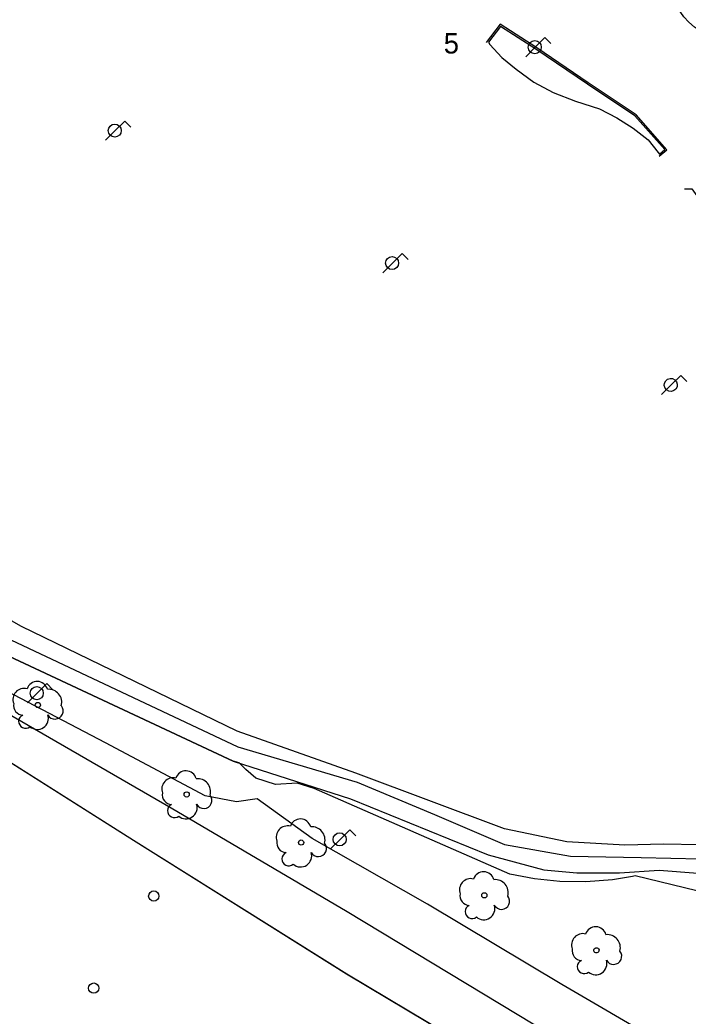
# Model space of a CAD drawing. Extents: x 282771 to 285132, y 4823109 to 4825496.
# Drawn here: x 283007.8 to 283073, y 4823739.6 to 4823836.6 of the extents above; entities that cross this region are included whole.
import ezdxf

# ---------------------------------------------------------------- set-up
doc = ezdxf.new("R2010")
doc.units = 0
for name, color, linetype in [('ACERA-INTERIOR', 7, 'Continuous'), ('ARBOL', 7, 'Continuous'), ('CARRIL-BICI-AREA', 7, 'Continuous'), ('CARRIL-BICI-EJE', 7, 'Continuous'), ('FAROLA', 7, 'Continuous'), ('NUM-PORTAL', 7, 'Continuous'), ('PARQUE-JARDIN-AREA', 7, 'Continuous'), ('POSTE', 7, 'Continuous'), ('TALUD', 7, 'Continuous'), ('VALLA', 7, 'Continuous'), ('ZONA-VERDE', 7, 'Continuous')]:
    doc.layers.add(name, color=color, linetype=linetype)

msp = doc.modelspace()

# ---------------------------------------------------------------- linework, layer by layer
at = {"layer": 'ACERA-INTERIOR'}
for points in [[(283075.759, 4823834.966), (283075.074, 4823835.157), (283074.409, 4823835.428), (283073.986, 4823835.659), (283073.585, 4823835.926), (283073.036, 4823836.389), (283072.549, 4823836.906), (283052.046, 4823866.263), (283051.984, 4823866.343), (283051.936, 4823866.392), (283051.883, 4823866.437), (283051.825, 4823866.476), (283051.763, 4823866.509), (283051.699, 4823866.534), (283051.633, 4823866.553), (283051.532, 4823866.569), (283045.755, 4823867.236)], [(283070.158, 4823823.34), (283070.912, 4823823.979), (283067.897, 4823827.386), (283063.248, 4823830.494), (283058.226, 4823833.887), (283054.641, 4823836.193), (283053.282, 4823834.408)], [(283072.623, 4823820.161), (283073.354, 4823820.161), (283077.572, 4823814.274), (283086.903, 4823799.839)]]:
    msp.add_lwpolyline(points, dxfattribs=at)
at = {"layer": 'ARBOL'}
for centre in [(283009.579, 4823769.876), (283024.089, 4823761.167), (283035.249, 4823756.477), (283053.109, 4823751.337)]:
    msp.add_circle(centre, 0.255, dxfattribs=at)
for centre, radius, start, end in [((283009.509, 4823771.136), 1.038, 15.64228, 161.38435), ((283008.249, 4823770.406), 1.097, 75.4318, 200.55608), ((283010.639, 4823770.136), 1.272, 345.03273, 95.79925), ((283008.139, 4823769.836), 0.935, 168.59898, 268.13236), ((283011.249, 4823769.306), 0.797, 208.96247, 38.99103), ((283008.379, 4823768.286), 0.672, 113.73672, 309.4725), ((283009.519, 4823768.586), 1.086, 228.95447, 17.92796), ((283024.019, 4823762.426), 1.038, 15.64228, 161.38435), ((283022.759, 4823761.697), 1.097, 75.4318, 200.55608), ((283025.149, 4823761.427), 1.272, 345.03273, 95.79925), ((283022.649, 4823761.127), 0.935, 168.59898, 268.13236), ((283025.759, 4823760.597), 0.797, 208.96247, 38.99103), ((283022.889, 4823759.577), 0.672, 113.73672, 309.4725), ((283024.029, 4823759.877), 1.086, 228.95447, 17.92796), ((283035.179, 4823757.737), 1.038, 15.64228, 161.38435), ((283033.919, 4823757.007), 1.097, 75.4318, 200.55608), ((283036.309, 4823756.737), 1.272, 345.03273, 95.79925), ((283033.809, 4823756.437), 0.935, 168.59898, 268.13236), ((283036.919, 4823755.907), 0.797, 208.96247, 38.99103), ((283034.049, 4823754.887), 0.672, 113.73672, 309.4725), ((283035.189, 4823755.187), 1.086, 228.95447, 17.92796), ((283051.779, 4823751.867), 1.097, 75.4318, 200.55608), ((283053.039, 4823752.597), 1.038, 15.64228, 161.38435), ((283054.169, 4823751.597), 1.272, 345.03273, 95.79925), ((283051.669, 4823751.297), 0.935, 168.59898, 268.13236), ((283054.779, 4823750.767), 0.797, 208.96247, 38.99103), ((283051.909, 4823749.747), 0.672, 113.73672, 309.4725), ((283053.049, 4823750.047), 1.086, 228.95447, 17.92796)]:
    msp.add_arc(centre, radius, start, end, dxfattribs=at)
for centre, major_axis, start_param, end_param in [((283063.969, 4823747.237), (-1.011, 0.237), 3.64518, 6.188859), ((283062.709, 4823746.507), (-1.068, 0.251), 4.688704, 6.872535), ((283065.099, 4823746.237), (1.239, -0.291), 6.252535, 8.185776), ((283062.599, 4823745.937), (-0.911, 0.214), 0.031593, 1.768778), ((283062.839, 4823744.387), (-0.654, 0.154), 5.357251, 8.773485), ((283063.979, 4823744.687), (1.057, -0.248), 4.226587, 6.826665), ((283065.709, 4823745.407), (0.776, -0.182), 3.877661, 7.194285)]:
    msp.add_ellipse(centre, major_axis=major_axis, ratio=0.999985, start_param=start_param, end_param=end_param, dxfattribs=at)
msp.add_ellipse((283064.039, 4823745.977), major_axis=(0.248, -0.058), ratio=0.999985, dxfattribs=at)
at = {"layer": 'CARRIL-BICI-AREA'}
for points in [[(283074.054, 4823756.247), (283070.568, 4823756.323), (283066.812, 4823756.233), (283061.154, 4823756.559), (283055.083, 4823757.808), (283040.596, 4823763.242), (283029.022, 4823767.333), (283007.987, 4823777.519), (282995.817, 4823784.398)], [(283006.268, 4823774.873), (283028.625, 4823764.422), (283040.055, 4823760.724), (283053.496, 4823755.294), (283058.916, 4823753.83), (283062.131, 4823753.545), (283066.283, 4823753.545), (283070.168, 4823753.785), (283073.918, 4823753.512)]]:
    msp.add_lwpolyline(points, dxfattribs=at)
at = {"layer": 'CARRIL-BICI-EJE'}
msp.add_lwpolyline([(283006.377, 4823776.5), (283029.066, 4823765.793), (283040.715, 4823762.361), (283048.258, 4823759.22), (283055.067, 4823756.283), (283061.509, 4823755.141), (283068.399, 4823755.019), (283074.188, 4823754.896), (283077.766, 4823753.827), (283081.598, 4823751.991), (283087.225, 4823747.505), (283103.125, 4823735.064)], dxfattribs=at)
at = {"layer": 'FAROLA'}
for p, q in [((283059.009, 4823834.896), (283058.069, 4823833.966)), ((283059.599, 4823834.306), (283059.009, 4823834.896)), ((283058.069, 4823833.966), (283057.139, 4823833.026)), ((283018.059, 4823826.764), (283017.119, 4823825.834)), ((283018.649, 4823826.174), (283018.059, 4823826.764)), ((283017.119, 4823825.834), (283016.189, 4823824.894)), ((283044.157, 4823812.935), (283043.227, 4823811.995)), ((283045.097, 4823813.865), (283044.157, 4823812.935)), ((283045.687, 4823813.275), (283045.097, 4823813.865)), ((283072.267, 4823801.993), (283071.327, 4823801.063)), ((283072.857, 4823801.403), (283072.267, 4823801.993)), ((283071.327, 4823801.063), (283070.397, 4823800.123)), ((283010.449, 4823771.963), (283009.509, 4823771.033)), ((283011.039, 4823771.373), (283010.449, 4823771.963)), ((283009.509, 4823771.033), (283008.579, 4823770.093)), ((283039.986, 4823757.722), (283039.046, 4823756.792)), ((283040.576, 4823757.132), (283039.986, 4823757.722)), ((283039.046, 4823756.792), (283038.116, 4823755.852))]:
    msp.add_line(p, q, dxfattribs=at)
for centre in [(283058.029, 4823833.966), (283017.079, 4823825.834), (283044.117, 4823812.935), (283009.469, 4823771.033), (283039.006, 4823756.792)]:
    msp.add_circle(centre, 0.637, dxfattribs=at)
msp.add_ellipse((283071.287, 4823801.063), major_axis=(0.611, -0.181), ratio=0.999995, dxfattribs=at)
at = {"layer": 'PARQUE-JARDIN-AREA'}
msp.add_lwpolyline([(283059.511, 4823731.845), (283039.681, 4823743.666), (283018.901, 4823756.696), (282988.53, 4823775.876)], dxfattribs=at)
at = {"layer": 'POSTE'}
for centre in [(283020.877, 4823751.27), (283015.022, 4823742.304)]:
    msp.add_circle(centre, 0.5, dxfattribs=at)
at = {"layer": 'TALUD'}
for points in [[(283070.203, 4823737.107), (283060.673, 4823742.667), (283047.552, 4823750.487), (283036.322, 4823756.867), (283030.962, 4823760.737), (283028.932, 4823760.437), (283025.902, 4823761.037), (283016.162, 4823766.197), (283003.802, 4823772.647), (282990.552, 4823781.377), (282975.922, 4823790.667), (282969.301, 4823794.667)], [(282967.882, 4823793.437), (282973.832, 4823790.367), (282986.292, 4823782.527), (283002.352, 4823771.527), (283022.582, 4823759.857), (283039.722, 4823749.757), (283061.312, 4823736.737), (283074.713, 4823728.537), (283081.412, 4823724.827), (283081.973, 4823724.137), (283082.582, 4823722.237), (283084.102, 4823721.007), (283088.683, 4823718.747), (283103.822, 4823710.987), (283113.872, 4823706.597), (283127.862, 4823701.067), (283143.652, 4823695.617), (283155.592, 4823692.197), (283160.072, 4823691.687), (283193.872, 4823685.158), (283200.922, 4823684.438), (283212.212, 4823683.648)]]:
    msp.add_lwpolyline(points, dxfattribs=at)
at = {"layer": 'VALLA'}
msp.add_lwpolyline([(282852.214, 4823860.606), (282860.811, 4823853.776), (282864.421, 4823848.535), (282871.611, 4823845.096), (282891.09, 4823834.336), (282892.371, 4823833.636), (282904.72, 4823826.046), (282916.39, 4823819.636), (282932.32, 4823809.436), (282950.32, 4823798.616), (282955.73, 4823795.556), (282969.13, 4823787.996), (282988.549, 4823775.896), (283018.919, 4823756.717), (283039.699, 4823743.687), (283059.529, 4823731.867)], dxfattribs=at)
at = {"layer": 'ZONA-VERDE'}
msp.add_line((283070.18, 4823823.555), (283070.698, 4823823.994), dxfattribs=at)
for points in [[(283070.698, 4823823.994), (283067.797, 4823827.272), (283063.164, 4823830.37), (283058.143, 4823833.762), (283054.676, 4823835.992), (283053.504, 4823834.453)], [(283053.504, 4823834.453), (283053.639, 4823834.24), (283054.809, 4823832.962), (283056.211, 4823831.833), (283057.95, 4823830.57), (283059.804, 4823829.534), (283061.996, 4823828.694), (283064.346, 4823827.967), (283066.012, 4823827.096), (283067.606, 4823826.064), (283069.091, 4823824.941), (283070.058, 4823823.708), (283070.18, 4823823.555)], [(282988.549, 4823775.896), (283018.919, 4823756.717), (283039.699, 4823743.687), (283059.529, 4823731.867)], [(283097.646, 4823735.584), (283089.837, 4823741.611), (283083.144, 4823746.745), (283079.156, 4823749.755), (283075.029, 4823751.485), (283067.82, 4823753.231), (283067.57, 4823753.172), (283065.612, 4823752.863), (283063.018, 4823752.669), (283060.468, 4823752.702), (283057.989, 4823752.946), (283055.605, 4823753.385), (283036.533, 4823761.755), (283034.863, 4823762.255), (283032.744, 4823762.144), (283030.847, 4823762.758), (283029.843, 4823763.595), (283029.208, 4823764.252), (283028.625, 4823764.422), (283006.268, 4823774.873)]]:
    msp.add_lwpolyline(points, dxfattribs=at)

# ---------------------------------------------------------------- texts
at = {"layer": 'NUM-PORTAL'}
msp.add_text('5', height=2, dxfattribs=at).set_placement((283049.151, 4823833.345))

doc.saveas('drawing.dxf')
